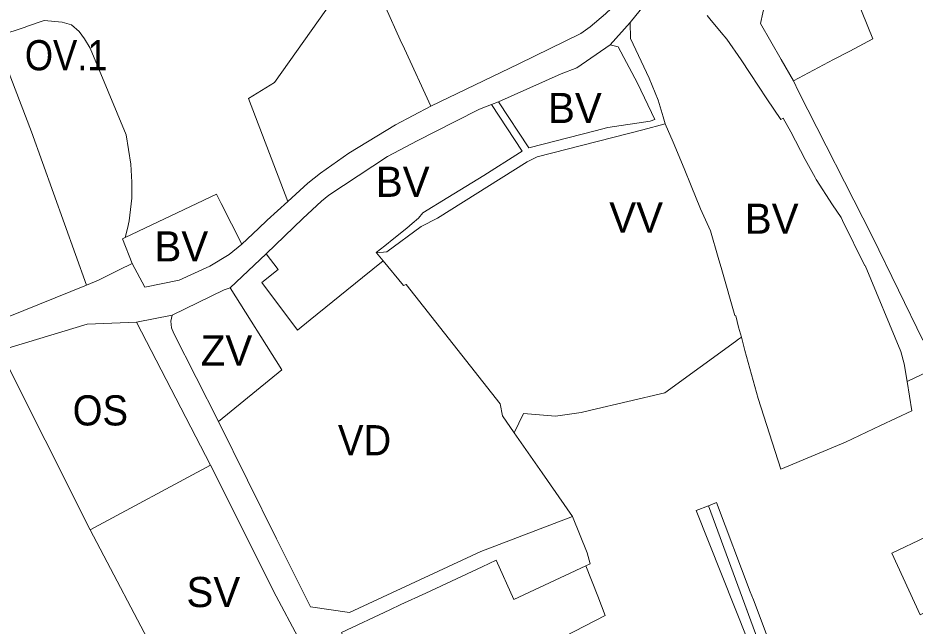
# Model space of a CAD drawing. Extents: x -650451 to -642268, y -1075216 to -1066610.
# Drawn here: x -648639 to -648281.9, y -1067506.5 to -1067264.6 of the extents above; entities that cross this region are included whole.
import ezdxf

# ---------------------------------------------------------------- set-up
doc = ezdxf.new("R2010")
doc.units = 0
doc.header["$LTSCALE"] = 4.8
for name, color, linetype, lineweight in [('11', 7, 'Continuous', 13), ('15', 7, 'Continuous', 13), ('19', 7, 'Continuous', 13), ('24', 7, 'Continuous', 13), ('3', 7, 'Continuous', 13), ('34', 7, 'Continuous', 13), ('35', 7, 'Continuous', 13), ('36', 7, 'Continuous', 13), ('40', 7, 'Continuous', 13), ('45', 7, 'Continuous', 13), ('48', 7, 'Continuous', 13), ('9', 7, 'Continuous', 13)]:
    doc.layers.add(name, color=color, linetype=linetype, lineweight=lineweight)
doc.layers.add('62', color=7, linetype='Continuous')

msp = doc.modelspace()

# ---------------------------------------------------------------- linework, layer by layer
at = {"layer": '11'}
for points in [[(-648646.48, -1067271.25), (-648646.37, -1067271.59), (-648636.12, -1067268.2), (-648635.22, -1067267.9), (-648628.49, -1067265.56), (-648621.35, -1067266.22), (-648617.66, -1067267.38), (-648614.66, -1067270.04), (-648612.52, -1067272.83), (-648610.22, -1067276.65), (-648595.89, -1067311.15), (-648594.02, -1067322.69), (-648593.64, -1067329.85), (-648593.68, -1067336.24), (-648594.65, -1067345.34), (-648595.34, -1067348.4), (-648596.35, -1067351.93)], [(-648611.64, -1067370.835), (-648633.54, -1067309.86), (-648645.88, -1067277.66), (-648648, -1067271.76), (-648646.48, -1067271.25)], [(-648596.35, -1067351.93), (-648597.42, -1067352.44), (-648593.46, -1067362.24)], [(-648593.46, -1067362.24), (-648598.66, -1067364.84), (-648606.91, -1067368.93), (-648611.64, -1067370.835)]]:
    msp.add_lwpolyline(points, dxfattribs=at)
at = {"layer": '15'}
for points in [[(-648346.63, -1067251.93), (-648342.33, -1067257.4), (-648341.58, -1067258.35), (-648343.39, -1067266.77), (-648335.18, -1067281.15), (-648330.35, -1067289.62)], [(-648285.08, -1067409.24), (-648286.2, -1067402.2), (-648287.57, -1067397.28), (-648301.77, -1067363.07), (-648301.96, -1067363.15), (-648310.78, -1067345.18), (-648311.38, -1067343.95), (-648314.73, -1067338.95), (-648321.25, -1067328.91), (-648321.69, -1067328.09), (-648325.64, -1067320.95), (-648331.32, -1067309.89), (-648334.36, -1067304.44), (-648335.33, -1067304.98), (-648340.97, -1067296.77), (-648347.59, -1067286.72), (-648351.14, -1067281.24), (-648356.89, -1067272.96), (-648359.1, -1067270.32), (-648363.62, -1067264.94), (-648364.71, -1067263.65)], [(-648447.73, -1067297.9), (-648435.65, -1067316.26), (-648409.26, -1067309.47), (-648404.18, -1067308.16), (-648387.34, -1067305.59), (-648385.52, -1067305.02), (-648392.42, -1067290.51), (-648400.1, -1067276.12), (-648403.22, -1067275.24), (-648395.3, -1067266.38)], [(-648395.3, -1067266.38), (-648395.18, -1067272.82), (-648387.73, -1067288.53), (-648384.1, -1067297.26), (-648382.16, -1067303.96), (-648381.36, -1067306.74)], [(-648330.35, -1067289.62), (-648328.35, -1067293.79), (-648298.95, -1067351.37), (-648288.48, -1067372.88), (-648278.83, -1067392.79)], [(-648496.33, -1067358.02), (-648496.39, -1067357.95), (-648492.98, -1067355.31), (-648489.31, -1067352.32), (-648484.26, -1067348.23), (-648482.02, -1067346.34), (-648479.6, -1067344.27), (-648477.88, -1067342.08), (-648467.94, -1067336.03), (-648453.56, -1067327.3), (-648439.34, -1067318.18), (-648438.33, -1067317.53), (-648450.51, -1067298.98), (-648447.73, -1067297.9)], [(-648381.36, -1067306.74), (-648390.25, -1067309.15), (-648432.37, -1067319.85), (-648436.31, -1067321.77), (-648471.95, -1067344.18), (-648478.45, -1067347.58), (-648492.15, -1067357.68), (-648496.33, -1067358.02)], [(-648154.39, -1067349.06), (-648170.82, -1067354.57), (-648178.86, -1067357.46), (-648228.27, -1067381.48), (-648258.57, -1067396.29), (-648279.24, -1067406.38), (-648285.08, -1067409.24)], [(-648518.97, -1067527), (-648536.22, -1067494.67), (-648562.34, -1067442.47), (-648591.81, -1067385.65), (-648577.58, -1067382.79)], [(-648577.58, -1067382.79), (-648578.07, -1067385.28), (-648577.91, -1067387.81), (-648576.92, -1067390.11), (-648559.21, -1067425.12)], [(-648559.21, -1067425.12), (-648536.01, -1067471.76), (-648522.55, -1067498.89), (-648507.05, -1067501.14), (-648454.7, -1067476.79), (-648418.3, -1067462.86)], [(-648364.19, -1067458.619), (-648361, -1067457.36), (-648347.51, -1067492.87), (-648346.27, -1067496.14)], [(-648262.63, -1067726.71), (-648264.949, -1067721.79), (-648269.27, -1067712.6), (-648308.43, -1067609.15), (-648315.92, -1067589.37), (-648364.19, -1067458.619)], [(-648418.3, -1067462.86), (-648412.46, -1067477.42), (-648411.25, -1067481.73), (-648412.89, -1067482.55)], [(-648412.89, -1067482.55), (-648441.55, -1067495.94), (-648448.62, -1067480.25), (-648454.26, -1067482.89), (-648476.7, -1067493.38), (-648486.55, -1067498), (-648490.99, -1067500.08), (-648510.14, -1067509.04), (-648509.9, -1067509.58), (-648516.27, -1067512.46), (-648514.87, -1067515.48), (-648508.92, -1067527.65), (-648503.82, -1067537.85), (-648499.38, -1067546.74), (-648485.8, -1067573.49), (-648482.12, -1067580.73), (-648477.08, -1067590.47), (-648475.78, -1067593.11)], [(-648346.27, -1067496.14), (-648334.09, -1067528.2), (-648321.361, -1067561.69)]]:
    msp.add_lwpolyline(points, dxfattribs=at)
at = {"layer": '19'}
msp.add_line((-648610.29, -1067468.28), (-648562.34, -1067442.47), dxfattribs=at)
for points in [[(-648329.21, -1067205.45), (-648314.95, -1067232.87), (-648313.93, -1067235.05), (-648298.68, -1067272.86), (-648307.89, -1067277.74), (-648314.34, -1067281.15), (-648330.35, -1067289.62)], [(-648330.35, -1067289.62), (-648335.18, -1067281.15), (-648343.39, -1067266.77), (-648341.58, -1067258.35), (-648342.33, -1067257.4), (-648346.63, -1067251.93)], [(-648562.34, -1067442.47), (-648536.22, -1067494.67), (-648518.97, -1067527)], [(-648567.3, -1067550.48), (-648577.06, -1067531.62), (-648583.36, -1067519.43), (-648610.29, -1067468.28)]]:
    msp.add_lwpolyline(points, dxfattribs=at)
at = {"layer": '24'}
for points in [[(-648415.01, -1067270.75), (-648411.21, -1067268.17), (-648405.09, -1067262.89), (-648400.28, -1067258.29), (-648395.86, -1067253.62), (-648385.77, -1067241.94), (-648383.03, -1067237.69)], [(-648380.63, -1067249.79), (-648391.39, -1067261.43), (-648395.3, -1067266.38), (-648403.22, -1067275.24)], [(-648474.69, -1067299.66), (-648439.66, -1067282.8), (-648415.01, -1067270.75)], [(-648403.22, -1067275.24), (-648416.54, -1067284.44), (-648422.79, -1067286.86), (-648447.73, -1067297.9), (-648450.51, -1067298.98)], [(-648518.55, -1067326.3), (-648507.25, -1067318.35), (-648488.66, -1067307.11), (-648474.69, -1067299.66)], [(-648450.51, -1067298.98), (-648455.33, -1067300.86), (-648465.01, -1067305.79), (-648480.04, -1067313.51), (-648491.87, -1067319.71), (-648515.26, -1067335.09)], [(-648549.88, -1067354.57), (-648543.3, -1067348.39), (-648539.73, -1067345.03), (-648531.51, -1067337.57), (-648523.55, -1067330.33), (-648518.55, -1067326.3)], [(-648515.26, -1067335.09), (-648518.13, -1067337.54), (-648525.58, -1067344.4), (-648540.13, -1067358.49), (-648554.52, -1067371.95)], [(-648593.46, -1067362.24), (-648588.48, -1067371.73), (-648574.75, -1067368.96), (-648562.65, -1067363.3), (-648554.87, -1067358.64), (-648549.88, -1067354.57)], [(-648606.91, -1067368.93), (-648598.66, -1067364.84), (-648593.46, -1067362.24)], [(-648796.8, -1067443.1), (-648787.13, -1067439.58), (-648737.46, -1067421.52), (-648636.68, -1067380.92), (-648611.64, -1067370.835), (-648606.91, -1067368.93)], [(-648554.52, -1067371.95), (-648556.9, -1067372.69), (-648577.58, -1067382.79), (-648591.81, -1067385.65), (-648611.43, -1067386.42), (-648646.13, -1067396.91)]]:
    msp.add_lwpolyline(points, dxfattribs=at)
at = {"layer": '3'}
for p, q in [((-648447.73, -1067297.9), (-648422.79, -1067286.86)), ((-648540.13, -1067358.49), (-648525.58, -1067344.4))]:
    msp.add_line(p, q, dxfattribs=at)
for points in [[(-648330.35, -1067289.62), (-648314.34, -1067281.15), (-648307.89, -1067277.74), (-648298.68, -1067272.86), (-648313.93, -1067235.05), (-648314.95, -1067232.87), (-648329.21, -1067205.45)], [(-648385.77, -1067241.94), (-648395.86, -1067253.62), (-648400.28, -1067258.29), (-648405.09, -1067262.89), (-648411.21, -1067268.17), (-648415.01, -1067270.75)], [(-648395.3, -1067266.38), (-648391.39, -1067261.43), (-648380.63, -1067249.79)], [(-648474.69, -1067299.66), (-648485.16, -1067276.83), (-648486.79, -1067273.26), (-648492.62, -1067260.53)], [(-648364.71, -1067263.65), (-648363.62, -1067264.94), (-648359.1, -1067270.32), (-648356.89, -1067272.96), (-648351.14, -1067281.24), (-648347.59, -1067286.72), (-648340.97, -1067296.77), (-648335.33, -1067304.98), (-648334.36, -1067304.44), (-648331.32, -1067309.89), (-648325.64, -1067320.95), (-648321.69, -1067328.09), (-648321.25, -1067328.91), (-648314.73, -1067338.95), (-648311.38, -1067343.95), (-648310.78, -1067345.18), (-648301.96, -1067363.15), (-648301.77, -1067363.07), (-648287.57, -1067397.28), (-648286.2, -1067402.2), (-648285.08, -1067409.24), (-648283.21, -1067420.88)], [(-648381.36, -1067306.74), (-648382.16, -1067303.96), (-648384.1, -1067297.26), (-648387.73, -1067288.53), (-648395.18, -1067272.82), (-648395.3, -1067266.38)], [(-648415.01, -1067270.75), (-648439.66, -1067282.8), (-648474.69, -1067299.66)], [(-648403.22, -1067275.24), (-648400.1, -1067276.12), (-648392.42, -1067290.51), (-648385.52, -1067305.02), (-648387.34, -1067305.59), (-648404.18, -1067308.16), (-648409.26, -1067309.47), (-648435.65, -1067316.26), (-648447.73, -1067297.9)], [(-648422.79, -1067286.86), (-648416.54, -1067284.44), (-648403.22, -1067275.24)], [(-648278.83, -1067392.79), (-648288.48, -1067372.88), (-648298.95, -1067351.37), (-648328.35, -1067293.79), (-648330.35, -1067289.62)], [(-648450.51, -1067298.98), (-648438.33, -1067317.53), (-648439.34, -1067318.18), (-648453.56, -1067327.3), (-648467.94, -1067336.03), (-648477.88, -1067342.08), (-648479.6, -1067344.27), (-648482.02, -1067346.34), (-648484.26, -1067348.23), (-648489.31, -1067352.32), (-648492.98, -1067355.31), (-648496.39, -1067357.95), (-648496.33, -1067358.02), (-648493.65, -1067361.24)], [(-648480.04, -1067313.51), (-648465.01, -1067305.79), (-648455.33, -1067300.86), (-648450.51, -1067298.98)], [(-648351.06, -1067391.62), (-648352.13, -1067387.54), (-648353.2, -1067383.1), (-648353.64, -1067382.91), (-648358.81, -1067364.78), (-648360.31, -1067359.89), (-648363.4, -1067349.23), (-648367.33, -1067340.58), (-648370.98, -1067331.37), (-648373.81, -1067324.53), (-648378.17, -1067313.98), (-648381.36, -1067306.74)], [(-648525.58, -1067344.4), (-648518.13, -1067337.54), (-648515.26, -1067335.09), (-648491.87, -1067319.71), (-648480.04, -1067313.51)], [(-648596.35, -1067351.93), (-648559.97, -1067334.65), (-648558.09, -1067338.4), (-648549.88, -1067354.57), (-648554.87, -1067358.64), (-648562.65, -1067363.3)], [(-648593.46, -1067362.24), (-648597.42, -1067352.44), (-648596.35, -1067351.93)], [(-648493.65, -1067361.24), (-648501.85, -1067367.87), (-648522.64, -1067384.7), (-648527.67, -1067388.73), (-648541.89, -1067369.86), (-648535.43, -1067364.69), (-648540.13, -1067358.49)], [(-648562.65, -1067363.3), (-648574.75, -1067368.96), (-648588.48, -1067371.73), (-648593.46, -1067362.24)], [(-648335.38, -1067444.07), (-648344.41, -1067416.04), (-648349.67, -1067396.88), (-648351.06, -1067391.62)], [(-648283.21, -1067420.88), (-648295.66, -1067426.76), (-648309.57, -1067433.34), (-648335.38, -1067444.07)]]:
    msp.add_lwpolyline(points, dxfattribs=at)
msp.add_lwpolyline([(-648291.17, -1067477.57), (-648264.34, -1067464.83), (-648253.1, -1067489.23), (-648279.86, -1067502.11)], close=True, dxfattribs=at)
at = {"layer": '34'}
for points in [[(-648728.95, -1067430.33), (-648711.76, -1067423.39), (-648646.13, -1067396.91), (-648610.29, -1067468.28)], [(-648610.29, -1067468.28), (-648583.36, -1067519.43), (-648577.06, -1067531.62), (-648567.3, -1067550.48)]]:
    msp.add_lwpolyline(points, dxfattribs=at)
at = {"layer": '35'}
for points in [[(-648559.21, -1067425.12), (-648533.99, -1067404.51), (-648554.52, -1067371.95), (-648540.13, -1067358.49)], [(-648540.13, -1067358.49), (-648535.43, -1067364.69), (-648541.89, -1067369.86), (-648527.67, -1067388.73), (-648522.64, -1067384.7), (-648501.85, -1067367.87), (-648493.65, -1067361.24)], [(-648493.65, -1067361.24), (-648485.5, -1067371.06), (-648484.51, -1067370.58), (-648447.04, -1067418.08), (-648446.16, -1067422.92), (-648441.48, -1067429.63)], [(-648418.3, -1067462.86), (-648454.7, -1067476.79), (-648507.05, -1067501.14), (-648522.55, -1067498.89), (-648536.01, -1067471.76), (-648559.21, -1067425.12)], [(-648441.48, -1067429.63), (-648430.4, -1067445.51), (-648418.3, -1067462.86)]]:
    msp.add_lwpolyline(points, dxfattribs=at)
at = {"layer": '36'}
for points in [[(-648492.62, -1067260.53), (-648496.55, -1067251.53), (-648516.47, -1067261.54), (-648536.84, -1067290.29), (-648547.17, -1067296.68), (-648531.51, -1067337.57), (-648539.73, -1067345.03)], [(-648596.35, -1067351.93), (-648595.34, -1067348.4), (-648594.65, -1067345.34), (-648593.68, -1067336.24), (-648593.64, -1067329.85), (-648594.02, -1067322.69), (-648595.89, -1067311.15), (-648610.22, -1067276.65), (-648612.52, -1067272.83), (-648614.66, -1067270.04), (-648617.66, -1067267.38), (-648621.35, -1067266.22), (-648628.49, -1067265.56), (-648635.22, -1067267.9), (-648636.12, -1067268.2), (-648646.37, -1067271.59), (-648646.48, -1067271.25)], [(-648549.88, -1067354.57), (-648558.09, -1067338.4), (-648559.97, -1067334.65), (-648596.35, -1067351.93)], [(-648539.73, -1067345.03), (-648543.3, -1067348.39), (-648549.88, -1067354.57)], [(-648475.78, -1067593.11), (-648477.08, -1067590.47), (-648482.12, -1067580.73), (-648485.8, -1067573.49), (-648499.38, -1067546.74), (-648503.82, -1067537.85), (-648508.92, -1067527.65), (-648514.87, -1067515.48), (-648516.27, -1067512.46), (-648509.9, -1067509.58), (-648510.14, -1067509.04), (-648490.99, -1067500.08), (-648486.55, -1067498), (-648476.7, -1067493.38), (-648454.26, -1067482.89), (-648448.62, -1067480.25), (-648441.55, -1067495.94), (-648412.89, -1067482.55)], [(-648412.89, -1067482.55), (-648408.24, -1067494.59), (-648405.27, -1067502.27), (-648425.5, -1067512.73), (-648408.26, -1067556.58)]]:
    msp.add_lwpolyline(points, dxfattribs=at)
at = {"layer": '40'}
for points in [[(-648646.48, -1067271.25), (-648648, -1067271.76), (-648645.88, -1067277.66), (-648633.54, -1067309.86), (-648611.64, -1067370.835), (-648636.68, -1067380.92), (-648737.46, -1067421.52)], [(-648577.58, -1067382.79), (-648556.9, -1067372.69), (-648554.52, -1067371.95)], [(-648554.52, -1067371.95), (-648533.99, -1067404.51), (-648559.21, -1067425.12)], [(-648559.21, -1067425.12), (-648576.92, -1067390.11), (-648577.91, -1067387.81), (-648578.07, -1067385.28), (-648577.58, -1067382.79)]]:
    msp.add_lwpolyline(points, dxfattribs=at)
at = {"layer": '45'}
for points in [[(-648496.33, -1067358.02), (-648492.15, -1067357.68), (-648478.45, -1067347.58), (-648471.95, -1067344.18), (-648436.31, -1067321.77), (-648432.37, -1067319.85), (-648390.25, -1067309.15), (-648381.36, -1067306.74)], [(-648381.36, -1067306.74), (-648378.17, -1067313.98), (-648373.81, -1067324.53), (-648370.98, -1067331.37), (-648367.33, -1067340.58), (-648363.4, -1067349.23), (-648360.31, -1067359.89), (-648358.81, -1067364.78), (-648353.64, -1067382.91), (-648353.2, -1067383.1), (-648352.13, -1067387.54), (-648351.06, -1067391.62)], [(-648441.48, -1067429.63), (-648446.16, -1067422.92), (-648447.04, -1067418.08), (-648484.51, -1067370.58), (-648485.5, -1067371.06), (-648493.65, -1067361.24), (-648496.33, -1067358.02)], [(-648351.06, -1067391.62), (-648352.16, -1067392.42), (-648353.35, -1067393.29), (-648381.48, -1067413.68), (-648410.92, -1067420.63)], [(-648410.92, -1067420.63), (-648414.84, -1067421.56), (-648425, -1067423.05), (-648437.75, -1067421.99), (-648441.48, -1067429.63)]]:
    msp.add_lwpolyline(points, dxfattribs=at)
at = {"layer": '48'}
msp.add_line((-648364.19, -1067458.619), (-648315.92, -1067589.37), dxfattribs=at)
msp.add_lwpolyline([(-648343.409, -1067524.81), (-648369.01, -1067460.52), (-648364.19, -1067458.619)], dxfattribs=at)
at = {"layer": '9'}
msp.add_lwpolyline([(-648646.13, -1067396.91), (-648611.43, -1067386.42), (-648591.81, -1067385.65), (-648562.34, -1067442.47), (-648610.29, -1067468.28)], close=True, dxfattribs=at)

# ---------------------------------------------------------------- texts
at = {"layer": '62'}
for s, width, p in [('OV.1', 0.9, (-648636.234, -1067285.406)), ('OS', 0.95, (-648617.19, -1067426.703)), ('VD', 0.95, (-648511.612, -1067438.571))]:
    msp.add_text(s, height=12, dxfattribs=dict(at, width=width)).set_placement(p)
for s, p in [('BV', (-648428.004, -1067306.398)), ('BV', (-648496.536, -1067335.769)), ('VV', (-648403.627, -1067349.954)), ('BV', (-648349.682, -1067350.455)), ('BV', (-648584.649, -1067361.469)), ('ZV', (-648566.213, -1067402.874)), ('SV', (-648571.911, -1067498.964))]:
    msp.add_text(s, height=12, dxfattribs=at).set_placement(p)

doc.saveas('drawing.dxf')
